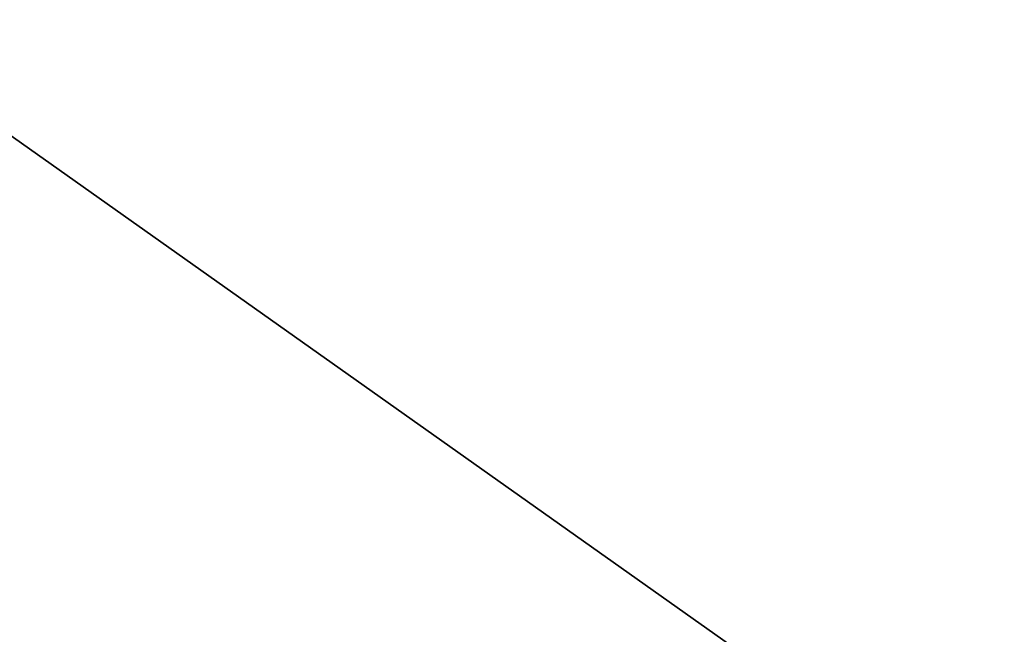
# Model space of a CAD drawing. Header units: millimetres. Extents: x -522 to 188, y -54 to 63.
# Tile 731 of 1056: x -2.8683 to -2.8518, y -36.7897 to -36.7793. Entities that reach past the tile are written whole.
import ezdxf

# ---------------------------------------------------------------- set-up
doc = ezdxf.new("R2010")
doc.units = ezdxf.units.MM
doc.header["$LTSCALE"] = 65.185185
for name, color, linetype in [('1', 7, 'CONTINUOUS'), ('2', 7, 'CONTINUOUS'), ('8', 7, 'CONTINUOUS'), ('9', 7, 'CONTINUOUS')]:
    doc.layers.add(name, color=color, linetype=linetype)

msp = doc.modelspace()

# ---------------------------------------------------------------- linework, layer by layer
at = {"layer": '1', "color": 7, "linetype": 'CONTINUOUS'}
for points in [[(-3.364709, -36.8, -12.557017), (-2.536174, 23, -12.750209), (-2.536229, -36.8, -12.750196), (-3.364709, -36.8, -12.557017)], [(-3.364648, 23, -12.557036), (-2.536174, 23, -12.750209), (-3.364709, -36.8, -12.557017), (-3.364648, 23, -12.557036)]]:
    msp.add_3dface(points, dxfattribs=at)
at = {"layer": '2', "color": 7, "linetype": 'CONTINUOUS'}
for points in [[(-2.536229, -36.8, 12.750196), (-3.364648, 23, 12.557036), (-3.364709, -36.8, 12.557017), (-2.536229, -36.8, 12.750196)], [(-2.536174, 23, 12.750209), (-3.364648, 23, 12.557036), (-2.536229, -36.8, 12.750196), (-2.536174, 23, 12.750209)]]:
    msp.add_3dface(points, dxfattribs=at)
at = {"layer": '8', "color": 3, "linetype": 'CONTINUOUS'}
for points in [[(-2.852325, -36.792709, -10.645021), (-3.542435, -36.792709, -10.435678), (-2.883097, -36.770913, -10.759866), (-2.852325, -36.792709, -10.645021)], [(-2.173196, -36.770913, -10.925392), (-2.852325, -36.792709, -10.645021), (-2.883097, -36.770913, -10.759866), (-2.173196, -36.770913, -10.925392)], [(-2.15, -36.792709, -10.80878), (-2.852325, -36.792709, -10.645021), (-2.173196, -36.770913, -10.925392), (-2.15, -36.792709, -10.80878)]]:
    msp.add_3dface(points, dxfattribs=at)
at = {"layer": '9', "color": 3, "linetype": 'CONTINUOUS'}
for points in [[(-3.542435, -36.792709, 10.435678), (-2.852325, -36.792709, 10.645021), (-3.580653, -36.770913, 10.548265), (-3.542435, -36.792709, 10.435678)], [(-3.580653, -36.770913, 10.548265), (-2.852325, -36.792709, 10.645021), (-2.883097, -36.770913, 10.759866), (-3.580653, -36.770913, 10.548265)], [(-2.852325, -36.792709, 10.645021), (-2.15, -36.792709, 10.80878), (-2.883097, -36.770913, 10.759866), (-2.852325, -36.792709, 10.645021)], [(-2.883097, -36.770913, 10.759866), (-2.15, -36.792709, 10.80878), (-2.173196, -36.770913, 10.925392), (-2.883097, -36.770913, 10.759866)]]:
    msp.add_3dface(points, dxfattribs=at)

doc.saveas('drawing.dxf')
